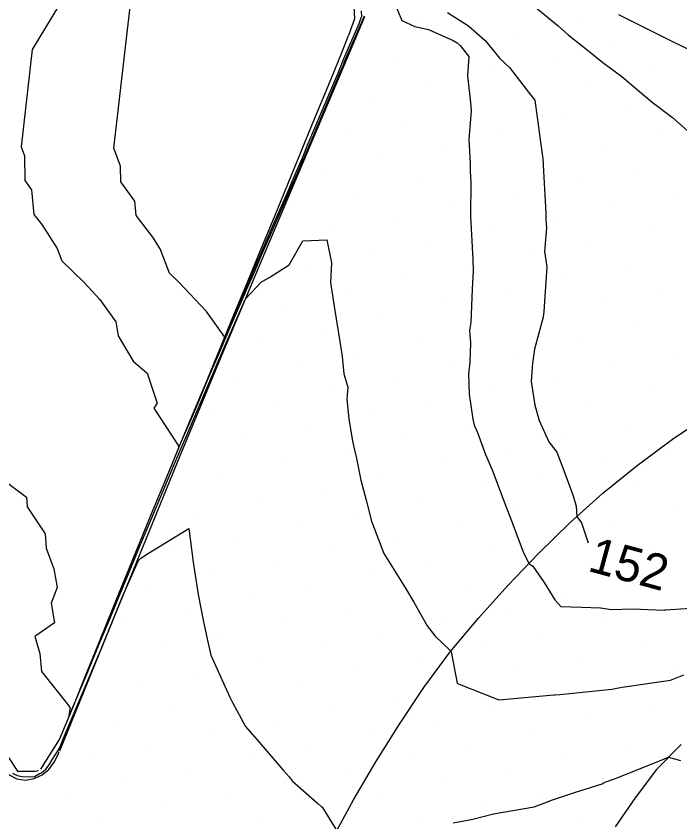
# Model space of a CAD drawing. Extents: x 2354170 to 2357230, y 866100 to 868290.
# Drawn here: x 2355362.17 to 2355399.76, y 867300.83 to 867346.45 of the extents above; entities that cross this region are included whole.
import ezdxf

# ---------------------------------------------------------------- set-up
doc = ezdxf.new("R2010")
doc.units = 0
for name, color, linetype in [('Default', 7, 'Continuous'), ('DTM Contours Minor', 7, 'Continuous'), ('Exist DTM Breakline', 7, 'Continuous'), ('Exist DTM Scan Elevation Point', 7, 'Continuous'), ('Exist Roads Curbs', 7, 'Continuous'), ('Exist Roads EOP', 7, 'Continuous')]:
    doc.layers.add(name, color=color, linetype=linetype)

msp = doc.modelspace()

# ---------------------------------------------------------------- linework, layer by layer
at = {"layer": 'Default'}
for points in [[(2355374.459, 867329.385), (2355373.982, 867328.27), (2355372.954, 867329.719), (2355371.389, 867331.379), (2355370.863, 867331.893), (2355370.331, 867333.264), (2355369.904, 867333.932), (2355368.961, 867335.167), (2355368.886, 867335.962), (2355368.092, 867337.07), (2355368.08, 867337.953), (2355367.705, 867338.964), (2355368.942, 867349.775), (2355369.464, 867350.639), (2355369.756, 867352.976), (2355369.863, 867353.139), (2355369.821, 867353.648), (2355370.242, 867353.454), (2355371.711, 867352.778), (2355371.747, 867352.762)], [(2355391.516, 867347.016), (2355392.858, 867345.907), (2355393.439, 867345.392), (2355394.601, 867344.458), (2355395.399, 867343.823), (2355396.47, 867343.034), (2355397.369, 867342.269), (2355398.197, 867341.582), (2355399.339, 867340.716), (2355400.682, 867339.516)], [(2355381.71, 867346.756), (2355381.729, 867346.415), (2355381.719, 867346.39), (2355381.593, 867346.059), (2355381.588, 867346.048), (2355380.842, 867344.326), (2355380.68, 867343.928), (2355380.365, 867343.166), (2355380.036, 867342.372), (2355378.698, 867339.224), (2355378.365, 867338.414), (2355378, 867337.557), (2355377.536, 867336.485), (2355376.538, 867334.208), (2355376.042, 867333.057), (2355375.45, 867331.661), (2355374.654, 867329.828), (2355374.459, 867329.385)], [(2355386.6, 867346.651), (2355387.782, 867345.902), (2355388.725, 867345.065), (2355389.56, 867344.058), (2355390.111, 867343.543), (2355391.243, 867342.071), (2355391.551, 867341.698), (2355391.963, 867338.629), (2355391.976, 867338.511), (2355391.991, 867338.41), (2355392.036, 867337.678), (2355392.17, 867335.293), (2355392.163, 867334.941), (2355392.204, 867334.462), (2355392.094, 867333.123), (2355392.224, 867332.261), (2355392.063, 867329.719), (2355392.012, 867329.403), (2355391.517, 867327.593), (2355391.406, 867326.806), (2355391.336, 867325.752), (2355391.552, 867324.415), (2355391.795, 867323.551), (2355392.332, 867322.347), (2355392.79, 867321.755), (2355393.183, 867320.716), (2355393.709, 867319.287), (2355393.88, 867318.704), (2355393.926, 867318.119), (2355394.187, 867317.754), (2355394.566, 867316.629)], [(2355360.149, 867321.146), (2355362.751, 867319.204), (2355362.798, 867318.664), (2355363.813, 867317.144), (2355363.877, 867316.328), (2355364.297, 867315.146), (2355364.498, 867314.088), (2355364.158, 867313.204), (2355364.346, 867312.09), (2355363.219, 867311.32), (2355363.512, 867310.364), (2355363.603, 867309.34), (2355365.085, 867307.492), (2355365.164, 867307.35), (2355365.166, 867307.347), (2355365.228, 867307.304), (2355365.138, 867306.716), (2355365.389, 867307.322), (2355365.408, 867307.367), (2355366.226, 867309.325), (2355366.896, 867310.945), (2355367.486, 867312.359), (2355367.995, 867313.603), (2355368.624, 867315.106), (2355369.162, 867316.393), (2355369.648, 867317.554), (2355370.651, 867319.926), (2355371.069, 867320.922), (2355371.445, 867321.816), (2355371.777, 867322.595), (2355373.347, 867326.269), (2355373.56, 867326.77), (2355373.743, 867327.201), (2355373.896, 867327.558), (2355375.166, 867330.444), (2355376.041, 867331.389), (2355376.54, 867331.676), (2355377.627, 867332.363), (2355378.407, 867333.73), (2355379.764, 867333.783), (2355380.032, 867332.47), (2355379.974, 867331.372), (2355380.191, 867329.898), (2355380.505, 867328.023), (2355380.63, 867327.18), (2355380.737, 867326.192), (2355380.954, 867325.442), (2355380.903, 867324.762), (2355381.018, 867323.651), (2355381.211, 867322.378), (2355381.446, 867321.405), (2355381.683, 867320.178), (2355382.001, 867319.041), (2355382.291, 867317.848), (2355383, 867316.02), (2355384.218, 867314.055), (2355384.451, 867313.683), (2355384.531, 867313.542), (2355384.696, 867313.26), (2355385.441, 867311.923), (2355385.899, 867311.341), (2355386.718, 867310.566), (2355386.785, 867310.497), (2355386.799, 867310.455), (2355387.139, 867308.684), (2355387.166, 867308.666), (2355389.51, 867307.737), (2355392.622, 867308.016), (2355392.694, 867308.018), (2355392.954, 867308.041), (2355395.898, 867308.331), (2355396.193, 867308.406), (2355396.494, 867308.452), (2355399.237, 867308.846), (2355399.978, 867309.145)], [(2355361.966, 867303.583), (2355362.224, 867303.444), (2355362.513, 867303.396), (2355362.909, 867303.381), (2355363.203, 867303.398), (2355363.496, 867303.566), (2355363.567, 867303.578), (2355363.614, 867303.61), (2355363.857, 867303.805), (2355364.043, 867304.062), (2355364.228, 867304.38), (2355364.57, 867304.911), (2355364.619, 867305.006), (2355364.635, 867305.042), (2355364.853, 867305.568), (2355366.852, 867310.299), (2355366.882, 867310.371), (2355366.907, 867310.43), (2355366.929, 867310.482), (2355368.197, 867313.582), (2355369.098, 867315.625), (2355369.237, 867315.755), (2355369.662, 867316.034), (2355371.947, 867317.437), (2355372.189, 867315.539), (2355372.471, 867313.698), (2355372.771, 867312.157), (2355372.982, 867311.19), (2355373.197, 867310.265), (2355374.08, 867308.293), (2355374.288, 867307.848), (2355374.419, 867307.581), (2355375.151, 867306.219), (2355375.932, 867305.337), (2355377.297, 867303.746), (2355377.629, 867303.372), (2355377.802, 867303.151), (2355379.245, 867301.878), (2355379.458, 867301.684), (2355379.494, 867301.659), (2355379.57, 867301.537), (2355380.335, 867300.326)], [(2355386.922, 867300.778), (2355388.035, 867300.976), (2355389.204, 867301.284), (2355391.501, 867301.685), (2355392.105, 867301.907), (2355392.542, 867302.074), (2355393.79, 867302.487), (2355395.358, 867302.983), (2355395.481, 867303.06), (2355395.56, 867303.087), (2355396.061, 867303.269), (2355398.099, 867304.084), (2355399.113, 867304.482), (2355399.786, 867304.3)]]:
    msp.add_lwpolyline(points, dxfattribs=at)
at = {"layer": 'DTM Contours Minor'}
for points in [[(2355364.586, 867347.056), (2355363.081, 867344.567), (2355362.45, 867339.051), (2355362.642, 867338.535), (2355362.66, 867337.145), (2355363.047, 867336.606), (2355363.177, 867335.225), (2355363.622, 867334.641), (2355364.488, 867333.29), (2355364.759, 867332.59), (2355366.014, 867331.364), (2355366.914, 867330.409), (2355367.82, 867329.133), (2355367.948, 867328.352), (2355368.79, 867326.903), (2355369.592, 867326.227), (2355370.155, 867324.539), (2355369.959, 867324.249), (2355371.324, 867322.183), (2355371.339, 867322.161), (2355371.371, 867321.963), (2355371.448, 867322.147), (2355372.151, 867323.795), (2355372.377, 867324.324), (2355373.11, 867326.054), (2355373.743, 867327.542), (2355374.271, 867328.776), (2355375.224, 867330.942), (2355375.7, 867332.036), (2355376.053, 867332.87), (2355376.349, 867333.557), (2355378.084, 867337.516), (2355378.255, 867337.912), (2355378.39, 867338.228), (2355378.513, 867338.527), (2355380.509, 867343.226), (2355380.618, 867343.487), (2355380.722, 867343.738), (2355380.775, 867343.87), (2355381.856, 867346.362), (2355381.857, 867346.364), (2355381.879, 867346.422), (2355381.893, 867346.458)], [(2355383.721, 867346.879), (2355384.019, 867346.204), (2355384.016, 867346.193), (2355384.757, 867345.861), (2355385.516, 867345.691), (2355386.923, 867345.067), (2355387.139, 867344.93), (2355387.311, 867344.777), (2355387.813, 867344.171), (2355387.731, 867343.059), (2355387.899, 867341.549), (2355387.936, 867341.093), (2355387.809, 867339.466), (2355387.882, 867338.131), (2355387.876, 867337.676), (2355387.92, 867337.05), (2355387.894, 867335.125), (2355388.025, 867332.677), (2355388.053, 867332.022), (2355387.987, 867330.983), (2355387.93, 867329.106), (2355387.844, 867328.649), (2355387.9, 867327.957), (2355387.855, 867326.847), (2355387.795, 867326.198), (2355387.831, 867325.038), (2355388.03, 867323.623), (2355388.105, 867323.29), (2355388.294, 867322.87), (2355388.755, 867321.618), (2355389.129, 867320.754), (2355389.844, 867318.846), (2355390.225, 867317.879), (2355390.883, 867316.113), (2355391.211, 867315.455), (2355391.434, 867315.304), (2355392.071, 867314.376), (2355392.682, 867313.398), (2355393.01, 867313.026), (2355394.181, 867312.98), (2355395.268, 867312.95), (2355395.896, 867312.858), (2355397.085, 867312.885), (2355398.868, 867312.819), (2355398.901, 867312.826), (2355398.945, 867312.826), (2355400.681, 867312.945)]]:
    msp.add_lwpolyline(points, dxfattribs=at)
at = {"layer": 'Exist DTM Breakline'}
for points in [[(2355396.282, 867346.547), (2355398.518, 867345.429), (2355400.754, 867344.309), (2355402.989, 867343.189), (2355405.223, 867342.066), (2355407.456, 867340.944), (2355409.69, 867339.82), (2355411.923, 867338.698), (2355414.157, 867337.575), (2355416.392, 867336.454), (2355418.626, 867335.333), (2355420.862, 867334.214), (2355423.097, 867333.095), (2355425.334, 867331.977), (2355427.151, 867331.07)], [(2355380.095, 867299.877), (2355381.276, 867302.08), (2355382.546, 867304.234), (2355383.874, 867306.352), (2355385.259, 867308.433), (2355386.741, 867310.445), (2355388.346, 867312.362), (2355390.025, 867314.214), (2355391.752, 867316.021), (2355393.537, 867317.772), (2355395.403, 867319.435), (2355397.343, 867321.011), (2355399.349, 867322.503), (2355401.425, 867323.896)]]:
    msp.add_lwpolyline(points, dxfattribs=at)
at = {"layer": 'Exist DTM Scan Elevation Point'}
for p, q in [((2355384.91, 867346.092), (2355384.91, 867346.092)), ((2355393.924, 867346.124), (2355393.924, 867346.124)), ((2355390.459, 867345.418), (2355390.459, 867345.418)), ((2355399.473, 867345.45), (2355399.473, 867345.45)), ((2355386.995, 867344.713), (2355386.995, 867344.713)), ((2355396.009, 867344.744), (2355396.009, 867344.744)), ((2355383.53, 867344.007), (2355383.53, 867344.007)), ((2355392.544, 867344.039), (2355392.544, 867344.039)), ((2355389.08, 867343.333), (2355389.08, 867343.333)), ((2355398.094, 867343.365), (2355398.094, 867343.365)), ((2355385.615, 867342.628), (2355385.615, 867342.628)), ((2355394.629, 867342.659), (2355394.629, 867342.659)), ((2355382.151, 867341.922), (2355382.151, 867341.922)), ((2355391.165, 867341.954), (2355391.165, 867341.954)), ((2355387.7, 867341.248), (2355387.7, 867341.248)), ((2355396.714, 867341.28), (2355396.714, 867341.28)), ((2355393.25, 867340.574), (2355393.25, 867340.574)), ((2355384.236, 867340.543), (2355384.236, 867340.543)), ((2355380.772, 867339.837), (2355380.772, 867339.837)), ((2355389.785, 867339.869), (2355389.785, 867339.869)), ((2355398.799, 867339.901), (2355398.799, 867339.901)), ((2355395.335, 867339.195), (2355395.335, 867339.195)), ((2355386.321, 867339.163), (2355386.321, 867339.163)), ((2355382.857, 867338.458), (2355382.857, 867338.458)), ((2355391.87, 867338.489), (2355391.87, 867338.489)), ((2355397.42, 867337.816), (2355397.42, 867337.816)), ((2355379.392, 867337.752), (2355379.392, 867337.752)), ((2355388.406, 867337.784), (2355388.406, 867337.784)), ((2355384.942, 867337.078), (2355384.942, 867337.078)), ((2355393.955, 867337.11), (2355393.955, 867337.11)), ((2355381.477, 867336.373), (2355381.477, 867336.373)), ((2355390.491, 867336.404), (2355390.491, 867336.404)), ((2355399.505, 867336.436), (2355399.505, 867336.436)), ((2355378.013, 867335.667), (2355378.013, 867335.667)), ((2355387.027, 867335.699), (2355387.027, 867335.699)), ((2355396.04, 867335.731), (2355396.04, 867335.731)), ((2355383.562, 867334.993), (2355383.562, 867334.993)), ((2355392.576, 867335.025), (2355392.576, 867335.025)), ((2355380.098, 867334.288), (2355380.098, 867334.288)), ((2355389.112, 867334.319), (2355389.112, 867334.319)), ((2355398.125, 867334.351), (2355398.125, 867334.351)), ((2355385.647, 867333.614), (2355385.647, 867333.614)), ((2355394.661, 867333.646), (2355394.661, 867333.646)), ((2355382.183, 867332.908), (2355382.183, 867332.908)), ((2355391.197, 867332.94), (2355391.197, 867332.94)), ((2355378.718, 867332.203), (2355378.718, 867332.203)), ((2355387.732, 867332.234), (2355387.732, 867332.234)), ((2355396.746, 867332.266), (2355396.746, 867332.266)), ((2355384.268, 867331.529), (2355384.268, 867331.529)), ((2355393.282, 867331.561), (2355393.282, 867331.561)), ((2355380.803, 867330.823), (2355380.803, 867330.823)), ((2355389.817, 867330.855), (2355389.817, 867330.855)), ((2355398.831, 867330.887), (2355398.831, 867330.887)), ((2355377.339, 867330.118), (2355377.339, 867330.118)), ((2355386.353, 867330.149), (2355386.353, 867330.149)), ((2355395.367, 867330.181), (2355395.367, 867330.181)), ((2355382.888, 867329.444), (2355382.888, 867329.444)), ((2355391.902, 867329.476), (2355391.902, 867329.476)), ((2355379.424, 867328.738), (2355379.424, 867328.738)), ((2355388.438, 867328.77), (2355388.438, 867328.77)), ((2355397.451, 867328.802), (2355397.451, 867328.802)), ((2355375.959, 867328.033), (2355375.959, 867328.033)), ((2355384.973, 867328.064), (2355384.973, 867328.064)), ((2355393.987, 867328.096), (2355393.987, 867328.096)), ((2355381.509, 867327.359), (2355381.509, 867327.359)), ((2355390.523, 867327.391), (2355390.523, 867327.391)), ((2355399.536, 867327.422), (2355399.536, 867327.422)), ((2355378.044, 867326.653), (2355378.044, 867326.653)), ((2355387.058, 867326.685), (2355387.058, 867326.685)), ((2355396.072, 867326.717), (2355396.072, 867326.717)), ((2355383.594, 867325.98), (2355383.594, 867325.98)), ((2355392.608, 867326.011), (2355392.608, 867326.011)), ((2355374.58, 867325.948), (2355374.58, 867325.948)), ((2355380.129, 867325.274), (2355380.129, 867325.274)), ((2355389.143, 867325.306), (2355389.143, 867325.306)), ((2355398.157, 867325.337), (2355398.157, 867325.337)), ((2355385.679, 867324.6), (2355385.679, 867324.6)), ((2355394.693, 867324.632), (2355394.693, 867324.632)), ((2355376.665, 867324.568), (2355376.665, 867324.568)), ((2355373.201, 867323.863), (2355373.201, 867323.863)), ((2355382.214, 867323.895), (2355382.214, 867323.895)), ((2355391.228, 867323.926), (2355391.228, 867323.926)), ((2355387.764, 867323.221), (2355387.764, 867323.221)), ((2355396.778, 867323.252), (2355396.778, 867323.252)), ((2355378.75, 867323.189), (2355378.75, 867323.189)), ((2355375.286, 867322.483), (2355375.286, 867322.483)), ((2355384.299, 867322.515), (2355384.299, 867322.515)), ((2355393.313, 867322.547), (2355393.313, 867322.547)), ((2355398.863, 867321.873), (2355398.863, 867321.873)), ((2355380.835, 867321.81), (2355380.835, 867321.81)), ((2355389.849, 867321.841), (2355389.849, 867321.841)), ((2355377.371, 867321.104), (2355377.371, 867321.104)), ((2355386.384, 867321.136), (2355386.384, 867321.136)), ((2355395.398, 867321.167), (2355395.398, 867321.167)), ((2355373.906, 867320.398), (2355373.906, 867320.398)), ((2355382.92, 867320.43), (2355382.92, 867320.43)), ((2355391.934, 867320.462), (2355391.934, 867320.462)), ((2355379.456, 867319.725), (2355379.456, 867319.725)), ((2355388.469, 867319.756), (2355388.469, 867319.756)), ((2355397.483, 867319.788), (2355397.483, 867319.788)), ((2355375.991, 867319.019), (2355375.991, 867319.019)), ((2355385.005, 867319.051), (2355385.005, 867319.051)), ((2355394.019, 867319.082), (2355394.019, 867319.082)), ((2355372.527, 867318.313), (2355372.527, 867318.313)), ((2355381.541, 867318.345), (2355381.541, 867318.345)), ((2355390.554, 867318.377), (2355390.554, 867318.377)), ((2355399.568, 867318.408), (2355399.568, 867318.408)), ((2355378.076, 867317.64), (2355378.076, 867317.64)), ((2355387.09, 867317.671), (2355387.09, 867317.671)), ((2355396.104, 867317.703), (2355396.104, 867317.703)), ((2355374.612, 867316.934), (2355374.612, 867316.934)), ((2355383.625, 867316.966), (2355383.625, 867316.966)), ((2355392.639, 867316.997), (2355392.639, 867316.997)), ((2355371.147, 867316.228), (2355371.147, 867316.228)), ((2355380.161, 867316.26), (2355380.161, 867316.26)), ((2355389.175, 867316.292), (2355389.175, 867316.292)), ((2355398.189, 867316.323), (2355398.189, 867316.323)), ((2355376.697, 867315.555), (2355376.697, 867315.555)), ((2355385.71, 867315.586), (2355385.71, 867315.586)), ((2355394.724, 867315.618), (2355394.724, 867315.618)), ((2355373.232, 867314.849), (2355373.232, 867314.849)), ((2355382.246, 867314.881), (2355382.246, 867314.881)), ((2355391.26, 867314.912), (2355391.26, 867314.912)), ((2355369.768, 867314.143), (2355369.768, 867314.143)), ((2355378.782, 867314.175), (2355378.782, 867314.175)), ((2355387.795, 867314.207), (2355387.795, 867314.207)), ((2355396.809, 867314.238), (2355396.809, 867314.238)), ((2355375.317, 867313.47), (2355375.317, 867313.47)), ((2355384.331, 867313.501), (2355384.331, 867313.501)), ((2355393.345, 867313.533), (2355393.345, 867313.533)), ((2355371.853, 867312.764), (2355371.853, 867312.764)), ((2355380.867, 867312.796), (2355380.867, 867312.796)), ((2355389.88, 867312.827), (2355389.88, 867312.827)), ((2355398.894, 867312.859), (2355398.894, 867312.859)), ((2355368.388, 867312.058), (2355368.388, 867312.058)), ((2355377.402, 867312.09), (2355377.402, 867312.09)), ((2355386.416, 867312.122), (2355386.416, 867312.122)), ((2355395.43, 867312.154), (2355395.43, 867312.154)), ((2355373.938, 867311.385), (2355373.938, 867311.385)), ((2355382.952, 867311.416), (2355382.952, 867311.416)), ((2355391.965, 867311.448), (2355391.965, 867311.448)), ((2355370.473, 867310.679), (2355370.473, 867310.679)), ((2355379.487, 867310.711), (2355379.487, 867310.711)), ((2355388.501, 867310.742), (2355388.501, 867310.742)), ((2355397.515, 867310.774), (2355397.515, 867310.774)), ((2355376.023, 867310.005), (2355376.023, 867310.005)), ((2355385.037, 867310.037), (2355385.037, 867310.037)), ((2355394.05, 867310.069), (2355394.05, 867310.069)), ((2355372.558, 867309.3), (2355372.558, 867309.3)), ((2355381.572, 867309.331), (2355381.572, 867309.331)), ((2355390.586, 867309.363), (2355390.586, 867309.363)), ((2355399.6, 867309.395), (2355399.6, 867309.395)), ((2355378.108, 867308.626), (2355378.108, 867308.626)), ((2355387.122, 867308.657), (2355387.122, 867308.657)), ((2355396.135, 867308.689), (2355396.135, 867308.689)), ((2355369.094, 867308.594), (2355369.094, 867308.594)), ((2355374.643, 867307.92), (2355374.643, 867307.92)), ((2355383.657, 867307.952), (2355383.657, 867307.952)), ((2355392.671, 867307.984), (2355392.671, 867307.984)), ((2355380.193, 867307.246), (2355380.193, 867307.246)), ((2355389.207, 867307.278), (2355389.207, 867307.278)), ((2355398.22, 867307.31), (2355398.22, 867307.31)), ((2355371.179, 867307.215), (2355371.179, 867307.215)), ((2355367.715, 867306.509), (2355367.715, 867306.509)), ((2355376.728, 867306.541), (2355376.728, 867306.541)), ((2355385.742, 867306.572), (2355385.742, 867306.572)), ((2355394.756, 867306.604), (2355394.756, 867306.604)), ((2355391.292, 867305.899), (2355391.292, 867305.899)), ((2355373.264, 867305.835), (2355373.264, 867305.835)), ((2355382.278, 867305.867), (2355382.278, 867305.867)), ((2355369.8, 867305.13), (2355369.8, 867305.13)), ((2355378.813, 867305.161), (2355378.813, 867305.161)), ((2355387.827, 867305.193), (2355387.827, 867305.193)), ((2355396.841, 867305.225), (2355396.841, 867305.225)), ((2355393.377, 867304.519), (2355393.377, 867304.519)), ((2355366.335, 867304.424), (2355366.335, 867304.424)), ((2355375.349, 867304.456), (2355375.349, 867304.456)), ((2355384.363, 867304.487), (2355384.363, 867304.487)), ((2355371.884, 867303.75), (2355371.884, 867303.75)), ((2355380.898, 867303.782), (2355380.898, 867303.782)), ((2355389.912, 867303.814), (2355389.912, 867303.814)), ((2355395.462, 867303.14), (2355395.462, 867303.14)), ((2355368.42, 867303.045), (2355368.42, 867303.045)), ((2355377.434, 867303.076), (2355377.434, 867303.076)), ((2355386.448, 867303.108), (2355386.448, 867303.108)), ((2355364.956, 867302.339), (2355364.956, 867302.339)), ((2355373.969, 867302.371), (2355373.969, 867302.371)), ((2355382.983, 867302.402), (2355382.983, 867302.402)), ((2355391.997, 867302.434), (2355391.997, 867302.434)), ((2355370.505, 867301.665), (2355370.505, 867301.665)), ((2355379.519, 867301.697), (2355379.519, 867301.697)), ((2355388.533, 867301.729), (2355388.533, 867301.729)), ((2355367.041, 867300.96), (2355367.041, 867300.96)), ((2355376.054, 867300.991), (2355376.054, 867300.991)), ((2355385.068, 867301.023), (2355385.068, 867301.023)), ((2355394.082, 867301.055), (2355394.082, 867301.055))]:
    msp.add_line(p, q, dxfattribs=at)
at = {"layer": 'Exist Roads Curbs'}
for points in [[(2355381.003, 867345.379), (2355381.354, 867346.315), (2355381.289, 867347.313), (2355380.786, 867348.177), (2355379.22, 867348.977)], [(2355363.577, 867303.818), (2355364.634, 867305.489), (2355365.394, 867307.339), (2355366.143, 867309.193), (2355366.894, 867311.047), (2355367.646, 867312.9), (2355368.402, 867314.752), (2355369.16, 867316.603), (2355369.92, 867318.453), (2355370.683, 867320.301), (2355371.448, 867322.149), (2355372.213, 867323.997), (2355372.979, 867325.845), (2355373.744, 867327.693), (2355374.507, 867329.541), (2355375.27, 867331.39), (2355376.032, 867333.239), (2355376.793, 867335.089), (2355377.554, 867336.938), (2355378.314, 867338.788), (2355379.074, 867340.638), (2355379.832, 867342.489), (2355380.587, 867344.341), (2355380.99, 867345.347)], [(2355361.224, 867307.494), (2355361.371, 867306.505), (2355361.513, 867305.515), (2355361.692, 867304.532), (2355362.253, 867303.704), (2355363.252, 867303.702), (2355363.445, 867303.737)]]:
    msp.add_lwpolyline(points, dxfattribs=at)
at = {"layer": 'Exist Roads EOP'}
for points in [[(2355364.636, 867304.858), (2355366.907, 867310.411), (2355369.167, 867315.969), (2355371.442, 867321.521), (2355373.743, 867327.062), (2355376.07, 867332.593), (2355378.405, 867338.12), (2355380.743, 867343.646), (2355381.914, 867346.429)], [(2355360.841, 867305.164), (2355360.904, 867304.668), (2355361.058, 867304.195), (2355361.378, 867303.813), (2355361.765, 867303.497), (2355362.204, 867303.261), (2355362.694, 867303.181), (2355363.183, 867303.278), (2355363.636, 867303.488), (2355364.027, 867303.797), (2355364.315, 867304.204), (2355364.541, 867304.65), (2355364.613, 867304.806)], [(2355399.827, 867305.214), (2355398.432, 867303.783), (2355397.236, 867302.181), (2355396.097, 867300.537)]]:
    msp.add_lwpolyline(points, dxfattribs=at)

# ---------------------------------------------------------------- texts
at = {"layer": 'Default'}
msp.add_text('152', height=2, rotation=344.7934, dxfattribs=at).set_placement((2355394.475, 867315.052))

doc.saveas('drawing.dxf')
